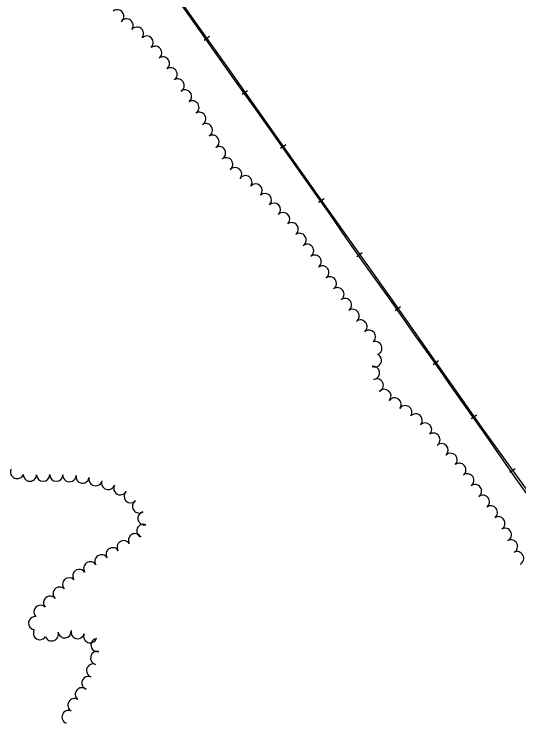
# Model space of a CAD drawing. Extents: x -25029 to 2274964, y -81170 to 687028.
# Drawn here: x -11279 to -10516, y -63645 to -62579 of the extents above; entities that cross this region are included whole.
import ezdxf

# ---------------------------------------------------------------- set-up
doc = ezdxf.new("R2010")
doc.units = 0
for name, color, linetype in [('RD_X_RR_1', 7, 'Continuous'), ('RR', 7, 'Continuous'), ('TREES', 7, 'Continuous')]:
    doc.layers.add(name, color=color, linetype=linetype)

msp = doc.modelspace()

# ---------------------------------------------------------------- linework, layer by layer
at = {"layer": 'RD_X_RR_1'}
msp.add_lwpolyline([(-10234.3, -63679.5), (-10286.8, -63607.5), (-10343.6, -63527.5), (-10398.7, -63449.5), (-10465.8, -63356.3), (-10522.3, -63276.9), (-10569.3, -63209.7), (-10616.5, -63143.2), (-10642.4, -63105.8), (-10673.5, -63062.8), (-10711.7, -63007.6), (-10743.5, -62964.1), (-10776, -62917.9), (-10801, -62881.6), (-10831.5, -62838.2), (-10880.1, -62769.8), (-10910.2, -62727), (-10941.3, -62683.7), (-10979.1, -62630.4), (-11000.2, -62600), (-11043, -62540.1)], dxfattribs=at)
at = {"layer": 'RR'}
for p, q in [((-10991.6, -62618), (-10983.5, -62612.2)), ((-10933.8, -62699.6), (-10925.7, -62693.9)), ((-10876.1, -62781.3), (-10868, -62775.5)), ((-10818.4, -62863), (-10810.2, -62857.2)), ((-10760.6, -62944.6), (-10752.4, -62938.8)), ((-10702.8, -63026.2), (-10694.6, -63020.4)), ((-10645.2, -63107.9), (-10637, -63102.1)), ((-10587.5, -63189.6), (-10579.4, -63183.9)), ((-10529.1, -63270.8), (-10521, -63265))]:
    msp.add_line(p, q, dxfattribs=at)
msp.add_lwpolyline([(-11274, -62211.2), (-11206.2, -62306.3), (-11079.4, -62485.5), (-10953.6, -62663), (-10821, -62850.6), (-10707.4, -63011), (-10571.6, -63203.6), (-10478.5, -63332.4)], dxfattribs=at)
at = {"layer": 'TREES'}
for centre, start, end in [((-11122.7, -62582.1), 306.7669, 126.7669), ((-11108.6, -62596), 323.5364, 143.5364), ((-11092.8, -62608.2), 321.1282, 141.1282), ((-11078.2, -62621.8), 313.3859, 133.3859), ((-11065.4, -62637.2), 305.8879, 125.8879), ((-11053.7, -62653.3), 306.2311, 126.2311), ((-11042.2, -62669.7), 303.9895, 123.9895), ((-11031.4, -62686.6), 300.8097, 120.8097), ((-11020.3, -62703.1), 306.9801, 126.9801), ((-11009.1, -62719.7), 301.4108, 121.4108), ((-10998.8, -62736.8), 300.2868, 120.2868), ((-10988.7, -62754.1), 300.3873, 120.3873), ((-10978.7, -62771.4), 299.7204, 119.7204), ((-10968.9, -62788.8), 298.8279, 118.8279), ((-10958.1, -62805.6), 307.0923, 127.0923), ((-10944.6, -62820.3), 317.991, 137.991), ((-10929, -62832.7), 324.9412, 144.9412), ((-10913.5, -62845.2), 317.0579, 137.0579), ((-10899.5, -62859.5), 311.8666, 131.8666), ((-10885.8, -62874.1), 314.5724, 134.5724), ((-10871.9, -62888.4), 313.5213, 133.5213), ((-10859, -62903.7), 307.1448, 127.1448), ((-10847.2, -62919.8), 304.9407, 124.9407), ((-10835.8, -62936.2), 304.9407, 124.9407), ((-10824.3, -62952.6), 304.9407, 124.9407), ((-10812.8, -62969), 304.9407, 124.9407), ((-10801.4, -62985.4), 304.9407, 124.9407), ((-10789.9, -63001.8), 304.9407, 124.9407), ((-10778.5, -63018.2), 304.9407, 124.9407), ((-10767, -63034.6), 304.9407, 124.9407), ((-10755, -63050.6), 309.0283, 129.0283), ((-10742.4, -63066.1), 308.8688, 128.8688), ((-10732.6, -63083.3), 290.6623, 110.6623), ((-10733.3, -63101.7), 245.0121, 65.0121), ((-10736.1, -63120.6), 278.2873, 98.2873), ((-10730.5, -63139.6), 294.841, 114.841), ((-10718.9, -63155.4), 317.8225, 137.8225), ((-10703.6, -63168.4), 321.3839, 141.3839), ((-10687.4, -63180), 327.2927, 147.2927), ((-10671.7, -63192.3), 316.8402, 136.8402), ((-10657.4, -63206.2), 314.5153, 134.5153), ((-10644.7, -63221.6), 304.26, 124.26), ((-10632.4, -63237.3), 312.2339, 132.2339), ((-10618.8, -63251.9), 313.6052, 133.6052), ((-10605.6, -63267), 308.6667, 128.6667), ((-11274.1, -63270.2), 156.8, 336.8), ((-11254.9, -63274.4), 178.4648, 358.4648), ((-11234.9, -63274.4), 181.4141, 1.4141), ((-11214.9, -63274.4), 178.9149, 358.9149), ((-11195, -63275.1), 176.9861, 356.9861), ((-11175.1, -63277.2), 170.7728, 350.7728), ((-11155.5, -63281.2), 165.9895, 345.9895), ((-10593.6, -63283), 305.0861, 125.0861), ((-11136.4, -63286.9), 161.0216, 341.0216), ((-11118.1, -63294.9), 151.4501, 331.4501), ((-10582, -63299.3), 305.8071, 125.8071), ((-11102.4, -63306.9), 134.2343, 314.2343), ((-11089.7, -63322.3), 124.7303, 304.7303), ((-10570.1, -63315.3), 307.3353, 127.3353), ((-10558, -63331.3), 307.0205, 127.0205), ((-11081.7, -63340.2), 103.0704, 283.0704), ((-10546.7, -63347.7), 302.1023, 122.1023), ((-11083.3, -63359.2), 67.227, 247.227), ((-10536.8, -63365.1), 297.5305, 117.5305), ((-11095.9, -63373.4), 29.9287, 209.9287), ((-11112.9, -63383.9), 33.5049, 213.5049), ((-10527.5, -63382.8), 297.5305, 117.5305), ((-11129.7, -63394.7), 31.7849, 211.7849), ((-11146.7, -63405.2), 31.7196, 211.7196), ((-10518.3, -63400.5), 297.5305, 117.5305), ((-11163.6, -63415.9), 32.9517, 212.9517), ((-11180.1, -63427.3), 36.2332, 216.2332), ((-11195.5, -63440), 42.6244, 222.6244), ((-11209.8, -63454), 46.2811, 226.2811), ((-11224.2, -63467.7), 40.8857, 220.8857), ((-11238.7, -63481.5), 46.2511, 226.2511), ((-11246.9, -63498.6), 82.7317, 262.7317), ((-11239.6, -63513.7), 148.7989, 328.7989), ((-11221.7, -63515.5), 200.0287, 20.0287), ((-11202.3, -63511), 186.2567, 6.2567), ((-11182.7, -63512.3), 165.9104, 345.9104), ((-11163.6, -63518.3), 159.3406, 339.3406), ((-11152.5, -63531.7), 100.2841, 280.2841), ((-11153.2, -63551.2), 75.5618, 255.5618), ((-11159.2, -63570.2), 69.438, 249.438), ((-11166.3, -63588.9), 69.1938, 249.1938), ((-11176.2, -63606), 50.6615, 230.6615), ((-11187.5, -63622.4), 59.9767, 239.9767), ((-11196.3, -63640.3), 67.9951, 247.9951)]:
    msp.add_arc(centre, 10, start, end, dxfattribs=at)

doc.saveas('drawing.dxf')
